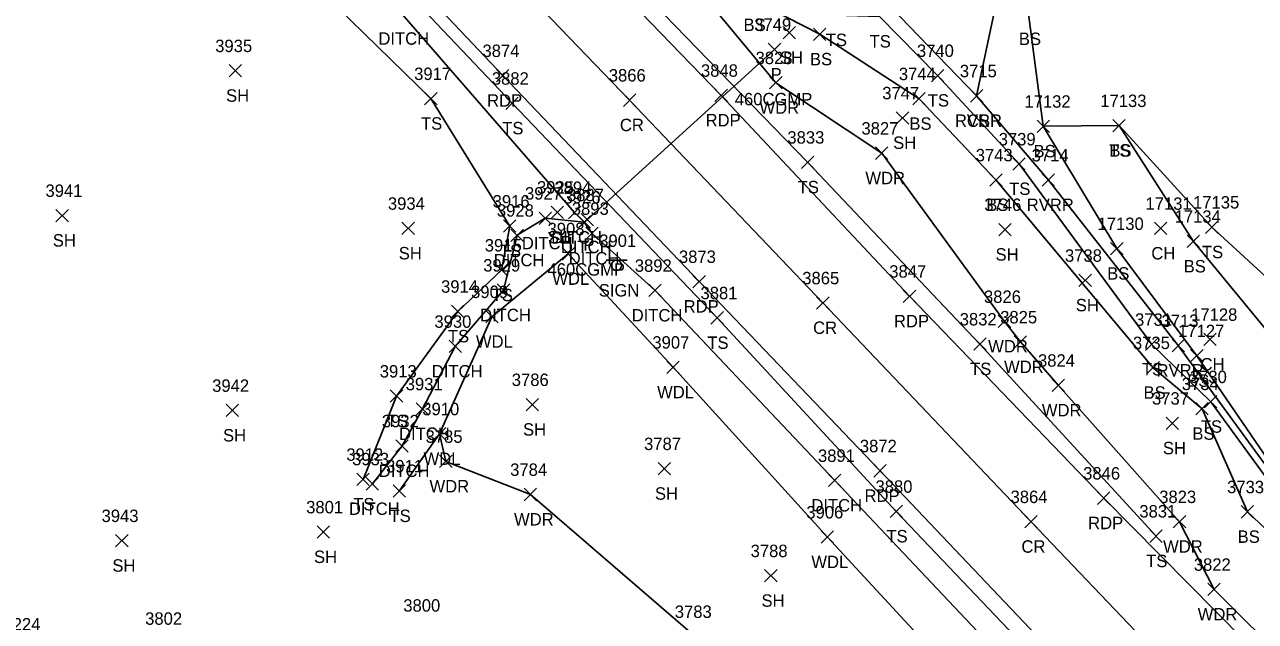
# Model space of a CAD drawing. Extents: x 1482574 to 1485769, y 580696 to 595649.
# Drawn here: x 1483800.8 to 1483999, y 583146.5 to 583242.6 of the extents above; entities that cross this region are included whole.
import ezdxf

# ---------------------------------------------------------------- set-up
doc = ezdxf.new("R2010")
doc.units = 0
for name, color, linetype in [('D_A', 7, 'Continuous'), ('D_C', 7, 'Continuous'), ('D_I', 7, 'Continuous'), ('D_TIC', 7, 'Continuous'), ('DCP', 7, 'Continuous'), ('DD', 7, 'Continuous'), ('L_A', 7, 'Continuous'), ('L_I', 7, 'Continuous'), ('L_TIC', 7, 'Continuous'), ('LAWA', 7, 'Continuous'), ('LAWE', 7, 'Continuous'), ('LELB', 7, 'Continuous'), ('P_A', 7, 'Continuous'), ('P_I', 7, 'Continuous'), ('P_TIC', 7, 'Continuous'), ('PET', 7, 'Continuous'), ('PRC', 7, 'Continuous'), ('S_A', 7, 'Continuous'), ('S_I', 7, 'Continuous'), ('SSGN', 7, 'Continuous')]:
    doc.layers.add(name, color=color, linetype=linetype)

msp = doc.modelspace()

# ---------------------------------------------------------------- linework, layer by layer
at = {"layer": 'D_TIC'}
for points in [[(1483920.54, 583237.63), (1483922.54, 583239.63)], [(1483922.54, 583237.63), (1483920.54, 583239.63)], [(1483888.35, 583211.36), (1483890.34, 583213.36)], [(1483890.34, 583211.36), (1483888.35, 583213.36)], [(1483883.62, 583210.44), (1483885.62, 583212.43)], [(1483885.62, 583210.44), (1483883.62, 583212.43)], [(1483889.9, 583209.82), (1483891.9, 583211.82)], [(1483891.9, 583209.82), (1483889.9, 583211.82)], [(1483890.38, 583210.19), (1483892.38, 583212.19)], [(1483892.38, 583210.19), (1483890.38, 583212.19)], [(1483879.09, 583207.7), (1483881.09, 583209.7)], [(1483881.09, 583207.7), (1483879.09, 583209.7)], [(1483891.16, 583207.99), (1483893.16, 583209.99)], [(1483893.16, 583207.99), (1483891.16, 583209.99)], [(1483876.9, 583198.85), (1483878.9, 583200.85)], [(1483878.9, 583198.85), (1483876.9, 583200.85)], [(1483901.3, 583198.81), (1483903.3, 583200.81)], [(1483903.3, 583198.81), (1483901.3, 583200.81)], [(1483869.12, 583189.79), (1483871.12, 583191.79)], [(1483871.12, 583189.79), (1483869.12, 583191.79)], [(1483863.85, 583179.72), (1483865.85, 583181.72)], [(1483865.85, 583179.72), (1483863.85, 583181.72)], [(1483860.57, 583173.75), (1483862.57, 583175.75)], [(1483862.57, 583173.75), (1483860.57, 583175.75)], [(1483855.78, 583167.64), (1483857.78, 583169.64)], [(1483857.78, 583167.64), (1483855.78, 583169.64)], [(1483930.23, 583168.19), (1483932.23, 583170.18)], [(1483932.23, 583168.19), (1483930.23, 583170.18)]]:
    msp.add_lwpolyline(points, dxfattribs=at)
at = {"layer": 'DCP'}
msp.add_lwpolyline([(1483921.54, 583238.63), (1483891.38, 583211.19)], dxfattribs=at)
at = {"layer": 'DD'}
for points in [[(1483889.34, 583212.36), (1483861.51, 583244.4), (1483828.99, 583278.67), (1483799.22, 583309.42), (1483768.46, 583340.19), (1483754.53, 583355.76)], [(1483890.9, 583210.82), (1483884.62, 583211.44), (1483880.09, 583208.7), (1483877.9, 583199.85), (1483870.12, 583190.79), (1483864.85, 583180.72), (1483861.57, 583174.75), (1483856.78, 583168.64)], [(1483889.34, 583212.36), (1483890.9, 583210.82)], [(1483892.16, 583208.99), (1483890.9, 583210.82)], [(1483993.98, 583105), (1483962.45, 583136.17), (1483931.23, 583169.19), (1483902.3, 583199.81), (1483892.16, 583208.99)]]:
    msp.add_lwpolyline(points, dxfattribs=at)
at = {"layer": 'L_TIC'}
for points in [[(1483922.92, 583240.32), (1483924.92, 583242.32)], [(1483924.92, 583240.32), (1483922.92, 583242.32)], [(1483927.81, 583240.08), (1483929.81, 583242.08)], [(1483929.81, 583240.08), (1483927.81, 583242.08)], [(1483833.73, 583234.22), (1483835.73, 583236.21)], [(1483835.73, 583234.22), (1483833.73, 583236.21)], [(1483946.81, 583233.43), (1483948.81, 583235.43)], [(1483948.81, 583233.43), (1483946.81, 583235.43)], [(1483920.75, 583232.27), (1483922.75, 583234.27)], [(1483922.75, 583232.27), (1483920.75, 583234.27)], [(1483865.2, 583229.71), (1483867.2, 583231.71)], [(1483867.2, 583229.71), (1483865.2, 583231.71)], [(1483878.28, 583228.97), (1483880.28, 583230.96)], [(1483880.28, 583228.97), (1483878.28, 583230.96)], [(1483943.82, 583229.69), (1483945.82, 583231.69)], [(1483945.82, 583229.69), (1483943.82, 583231.69)], [(1483953.08, 583230.16), (1483955.08, 583232.16)], [(1483955.08, 583230.16), (1483953.08, 583232.16)], [(1483953.08, 583230.16), (1483955.08, 583232.16)], [(1483955.08, 583230.16), (1483953.08, 583232.16)], [(1483941.15, 583226.61), (1483943.15, 583228.61)], [(1483943.15, 583226.61), (1483941.15, 583228.61)], [(1483963.81, 583225.25), (1483965.81, 583227.25)], [(1483965.81, 583225.25), (1483963.81, 583227.25)], [(1483963.81, 583225.25), (1483965.81, 583227.25)], [(1483965.81, 583225.25), (1483963.81, 583227.25)], [(1483976.02, 583225.36), (1483978.02, 583227.36)], [(1483978.02, 583225.36), (1483976.02, 583227.36)], [(1483976.02, 583225.36), (1483978.02, 583227.36)], [(1483978.02, 583225.36), (1483976.02, 583227.36)], [(1483937.8, 583220.92), (1483939.8, 583222.92)], [(1483939.8, 583220.92), (1483937.8, 583222.92)], [(1483925.87, 583219.46), (1483927.87, 583221.46)], [(1483927.87, 583219.46), (1483925.87, 583221.46)], [(1483959.91, 583219.19), (1483961.91, 583221.18)], [(1483961.91, 583219.19), (1483959.91, 583221.18)], [(1483956.2, 583216.61), (1483958.2, 583218.61)], [(1483958.2, 583216.61), (1483956.2, 583218.61)], [(1483964.64, 583216.6), (1483966.64, 583218.6)], [(1483966.64, 583216.6), (1483964.64, 583218.6)], [(1483805.83, 583210.88), (1483807.83, 583212.87)], [(1483807.83, 583210.88), (1483805.83, 583212.87)], [(1483885.55, 583211.41), (1483887.55, 583213.41)], [(1483887.55, 583211.41), (1483885.55, 583213.41)], [(1483861.54, 583208.82), (1483863.54, 583210.81)], [(1483863.54, 583208.82), (1483861.54, 583210.81)], [(1483877.9, 583209.18), (1483879.9, 583211.17)], [(1483879.9, 583209.18), (1483877.9, 583211.17)], [(1483982.73, 583208.8), (1483984.73, 583210.8)], [(1483984.73, 583208.8), (1483982.73, 583210.8)], [(1483990.96, 583209), (1483992.96, 583211)], [(1483992.96, 583209), (1483990.96, 583211)], [(1483957.64, 583208.61), (1483959.64, 583210.61)], [(1483959.64, 583208.61), (1483957.64, 583210.61)], [(1483987.99, 583206.71), (1483989.99, 583208.71)], [(1483989.99, 583206.71), (1483987.99, 583208.71)], [(1483975.67, 583205.55), (1483977.67, 583207.55)], [(1483977.67, 583205.55), (1483975.67, 583207.55)], [(1483887.33, 583204.71), (1483889.33, 583206.71)], [(1483889.33, 583204.71), (1483887.33, 583206.71)], [(1483876.58, 583202.08), (1483878.58, 583204.08)], [(1483878.58, 583202.08), (1483876.58, 583204.08)], [(1483970.57, 583200.44), (1483972.57, 583202.43)], [(1483972.57, 583200.44), (1483970.57, 583202.43)], [(1483869.53, 583195.44), (1483871.53, 583197.44)], [(1483871.53, 583195.44), (1483869.53, 583197.44)], [(1483875.03, 583194.58), (1483877.03, 583196.58)], [(1483877.03, 583194.58), (1483875.03, 583196.58)], [(1483911.31, 583194.39), (1483913.31, 583196.39)], [(1483913.31, 583194.39), (1483911.31, 583196.39)], [(1483957.58, 583193.81), (1483959.58, 583195.8)], [(1483959.58, 583193.81), (1483957.58, 583195.8)], [(1483990.66, 583190.91), (1483992.66, 583192.91)], [(1483992.66, 583190.91), (1483990.66, 583192.91)], [(1483953.62, 583190.17), (1483955.62, 583192.17)], [(1483955.62, 583190.17), (1483953.62, 583192.17)], [(1483960.14, 583190.5), (1483962.14, 583192.5)], [(1483962.14, 583190.5), (1483960.14, 583192.5)], [(1483981.29, 583190.11), (1483983.29, 583192.11)], [(1483983.29, 583190.11), (1483981.29, 583192.11)], [(1483985.55, 583189.93), (1483987.55, 583191.93)], [(1483987.55, 583189.93), (1483985.55, 583191.93)], [(1483988.55, 583188.28), (1483990.55, 583190.28)], [(1483990.55, 583188.28), (1483988.55, 583190.28)], [(1483904.21, 583186.43), (1483906.21, 583188.43)], [(1483906.21, 583186.43), (1483904.21, 583188.43)], [(1483981.52, 583186.36), (1483983.52, 583188.36)], [(1483983.52, 583186.36), (1483981.52, 583188.36)], [(1483966.23, 583183.52), (1483968.23, 583185.52)], [(1483968.23, 583183.52), (1483966.23, 583185.52)], [(1483859.67, 583181.78), (1483861.67, 583183.78)], [(1483861.67, 583181.78), (1483859.67, 583183.78)], [(1483833.24, 583179.47), (1483835.24, 583181.47)], [(1483835.24, 583179.47), (1483833.24, 583181.47)], [(1483881.55, 583180.41), (1483883.55, 583182.41)], [(1483883.55, 583180.41), (1483881.55, 583182.41)], [(1483989.38, 583179.75), (1483991.37, 583181.75)], [(1483991.37, 583179.75), (1483989.38, 583181.75)], [(1483990.78, 583180.88), (1483992.78, 583182.88)], [(1483992.78, 583180.88), (1483990.78, 583182.88)], [(1483984.59, 583177.41), (1483986.59, 583179.41)], [(1483986.59, 583177.41), (1483984.59, 583179.41)], [(1483866.6, 583175.7), (1483868.6, 583177.7)], [(1483868.6, 583175.7), (1483866.6, 583177.7)], [(1483867.61, 583171.26), (1483869.61, 583173.26)], [(1483869.61, 583171.26), (1483867.61, 583173.26)], [(1483902.79, 583170.09), (1483904.79, 583172.09)], [(1483904.79, 583170.09), (1483902.79, 583172.09)], [(1483854.28, 583168.36), (1483856.28, 583170.36)], [(1483856.28, 583168.36), (1483854.28, 583170.36)], [(1483860.12, 583166.49), (1483862.12, 583168.49)], [(1483862.12, 583166.49), (1483860.12, 583168.49)], [(1483881.23, 583165.93), (1483883.23, 583167.93)], [(1483883.23, 583165.93), (1483881.23, 583167.93)], [(1483940.15, 583163.21), (1483942.15, 583165.21)], [(1483942.15, 583163.21), (1483940.15, 583165.21)], [(1483996.68, 583163.14), (1483998.68, 583165.14)], [(1483998.68, 583163.14), (1483996.68, 583165.14)], [(1483985.75, 583161.55), (1483987.75, 583163.55)], [(1483987.75, 583161.55), (1483985.75, 583163.55)], [(1483847.9, 583159.89), (1483849.9, 583161.89)], [(1483849.9, 583159.89), (1483847.9, 583161.89)], [(1483981.98, 583159.22), (1483983.98, 583161.22)], [(1483983.98, 583159.22), (1483981.98, 583161.22)], [(1483815.43, 583158.49), (1483817.43, 583160.49)], [(1483817.43, 583158.49), (1483815.43, 583160.49)], [(1483929.05, 583159.07), (1483931.05, 583161.07)], [(1483931.05, 583159.07), (1483929.05, 583161.07)], [(1483919.95, 583152.84), (1483921.95, 583154.84)], [(1483921.95, 583152.84), (1483919.95, 583154.84)], [(1483991.32, 583150.64), (1483993.32, 583152.64)], [(1483993.32, 583150.64), (1483991.32, 583152.64)]]:
    msp.add_lwpolyline(points, dxfattribs=at)
at = {"layer": 'LAWA'}
for points in [[(1484017, 583127.07), (1483992.32, 583151.64), (1483986.75, 583162.55), (1483967.23, 583184.52), (1483961.14, 583191.5), (1483958.58, 583194.81), (1483938.8, 583221.92), (1483921.75, 583233.27), (1483898.52, 583261.31), (1483880.67, 583282.01), (1483878.22, 583292.39), (1483867.31, 583307.12), (1483858.51, 583327.08), (1483839.59, 583353.88), (1483824.82, 583372.64), (1483793.64, 583424.35), (1483780.64, 583444.54)], [(1483996.36, 583091.96), (1483958.22, 583129.6), (1483930.05, 583160.07), (1483905.21, 583187.43), (1483888.33, 583205.71), (1483876.03, 583195.58), (1483867.6, 583176.7)], [(1483867.6, 583176.7), (1483868.61, 583172.26)], [(1484030.1, 582876.48), (1484068.82, 582874.52), (1484105.76, 582889.47), (1484105.57, 582918.95), (1484081.28, 582949.76), (1484062.23, 582972.71), (1484033.59, 583003.27), (1484005.46, 583038.35), (1483989.3, 583058.08), (1483962.79, 583084.49), (1483933.09, 583114.83), (1483908.74, 583144.04), (1483882.23, 583166.93), (1483868.61, 583172.26)]]:
    msp.add_lwpolyline(points, dxfattribs=at)
at = {"layer": 'LAWE'}
for points in [[(1483958.6, 583252.46), (1483954.08, 583231.16)], [(1484186.34, 583000.76), (1484167.74, 583013.09), (1484140.65, 583033.8), (1484132.15, 583041.83), (1484121.17, 583053.86), (1484109.84, 583058.86), (1484101.22, 583071.6), (1484089.05, 583076.42), (1484076.84, 583092.68), (1484065.59, 583103.34), (1484051.02, 583117.19), (1484033.46, 583132.09), (1484003.39, 583167.86), (1483986.55, 583190.93), (1483965.64, 583217.6), (1483954.08, 583231.16)]]:
    msp.add_lwpolyline(points, dxfattribs=at)
at = {"layer": 'LELB'}
for points in [[(1484134.32, 583041.83), (1484124.78, 583054.91), (1484117.02, 583058.63), (1484101.02, 583072.3), (1484085.52, 583086.06), (1484074.21, 583096.81), (1484059.27, 583112.71), (1484034.01, 583132.93), (1484019.38, 583154.26), (1484003.66, 583168.66), (1483989.55, 583189.28), (1483976.67, 583206.55), (1483964.81, 583226.25), (1483962.44, 583244.35), (1483964.82, 583257.93), (1483978.41, 583277.75), (1484007.1, 583307.94), (1484038.55, 583320.82), (1484060.82, 583355.47), (1484075.41, 583386.22)], [(1483964.81, 583226.25), (1483977.02, 583226.36), (1483988.99, 583207.71), (1484008.76, 583183.69), (1484015.75, 583182.85), (1484021.37, 583205.9), (1484030.56, 583228.26), (1484044.05, 583246.92), (1484062.7, 583273.45), (1484077.46, 583309.06), (1484081.64, 583346.59), (1484093.77, 583376.99)], [(1483977.02, 583226.36), (1483991.96, 583210), (1484012.43, 583191.18), (1484017.11, 583206.09), (1484020.76, 583232.59), (1484040.77, 583248.79), (1484056.48, 583276.95), (1484070.6, 583311.49), (1484079.1, 583347.48), (1484090.87, 583376.77)], [(1484007.99, 583094.45), (1483976.24, 583127.28), (1483941.15, 583164.21), (1483912.31, 583195.39), (1483879.28, 583229.96), (1483847.95, 583263.09), (1483816.12, 583296.23), (1483784.28, 583329.27), (1483758.86, 583355.95)], [(1483855.28, 583169.36), (1483860.67, 583182.78), (1483870.53, 583196.44), (1483877.58, 583203.08), (1483878.9, 583210.18), (1483866.2, 583230.71), (1483836.1, 583260.16), (1483811.25, 583286.41), (1483789.26, 583307.92), (1483773.67, 583327.13), (1483749.83, 583351.67)], [(1484017.45, 583150.68), (1484002.85, 583166.73), (1483991.78, 583181.88), (1483982.29, 583191.11), (1483960.91, 583220.19), (1483947.81, 583234.43), (1483938.44, 583243.95), (1483931.38, 583244.18), (1483920.62, 583250.85), (1483908.15, 583269.18), (1483901.72, 583283.67), (1483890.61, 583303.06), (1483888.74, 583306.39), (1483879.88, 583327.09)], [(1484014.11, 583148.62), (1483997.68, 583164.14), (1483990.38, 583180.75), (1483982.52, 583187.36), (1483957.2, 583217.61), (1483944.82, 583230.69), (1483928.81, 583241.08), (1483918.11, 583246.6), (1483906.81, 583264.23), (1483889.36, 583284.48), (1483880.94, 583299), (1483874.12, 583317.92)], [(1483982.98, 583160.22), (1483954.62, 583191.17), (1483926.86, 583220.46), (1483898.45, 583249.79), (1483874.37, 583276.55), (1483854.06, 583305.98)], [(1483954.08, 583231.16), (1483937.08, 583248.78), (1483933.27, 583251.91), (1483948.59, 583279.21)], [(1483861.12, 583167.49), (1483867.6, 583176.7)]]:
    msp.add_lwpolyline(points, dxfattribs=at)
at = {"layer": 'P_TIC'}
for points in [[(1483876.77, 583233.42), (1483878.77, 583235.42)], [(1483878.77, 583233.42), (1483876.77, 583235.42)], [(1483897.21, 583229.47), (1483899.21, 583231.47)], [(1483899.21, 583229.47), (1483897.21, 583231.47)], [(1483911.95, 583230.24), (1483913.95, 583232.24)], [(1483913.95, 583230.24), (1483911.95, 583232.24)], [(1483908.41, 583200.25), (1483910.41, 583202.24)], [(1483910.41, 583200.25), (1483908.41, 583202.24)], [(1483928.32, 583196.8), (1483930.32, 583198.8)], [(1483930.32, 583196.8), (1483928.32, 583198.8)], [(1483942.28, 583197.87), (1483944.28, 583199.87)], [(1483944.28, 583197.87), (1483942.28, 583199.87)], [(1483937.54, 583169.74), (1483939.54, 583171.74)], [(1483939.54, 583169.74), (1483937.54, 583171.74)], [(1483973.55, 583165.34), (1483975.55, 583167.34)], [(1483975.55, 583165.34), (1483973.55, 583167.34)], [(1483961.86, 583161.55), (1483963.86, 583163.55)], [(1483963.86, 583161.55), (1483961.86, 583163.55)]]:
    msp.add_lwpolyline(points, dxfattribs=at)
at = {"layer": 'PET'}
for points in [[(1484030.19, 583109.04), (1484001.78, 583138.81), (1483974.55, 583166.34), (1483943.28, 583198.87), (1483912.95, 583231.24), (1483885.43, 583259.71), (1483857.18, 583290.06), (1483825.06, 583324.4), (1483796.51, 583354.4)], [(1483995.68, 583110.56), (1483966.61, 583141.15), (1483938.54, 583170.74), (1483909.41, 583201.24), (1483877.77, 583234.42), (1483846.43, 583267.59), (1483814.82, 583300.92), (1483782.42, 583334.52)]]:
    msp.add_lwpolyline(points, dxfattribs=at)
at = {"layer": 'PRC'}
msp.add_lwpolyline([(1484022.3, 583100.04), (1483990.86, 583133.2), (1483962.86, 583162.55), (1483929.32, 583197.8), (1483898.21, 583230.47), (1483864.91, 583265.08), (1483836.8, 583294.4), (1483804.05, 583328.83), (1483747.31, 583388.01), (1483714.35, 583422.23), (1483688.92, 583448.43), (1483665.49, 583472.79), (1483644.72, 583494.27)], dxfattribs=at)
at = {"layer": 'SSGN'}
for p, q in [((1483894.45, 583204.68), (1483897.79, 583204.68)), ((1483896.1, 583203.85), (1483896.1, 583203.85))]:
    msp.add_line(p, q, dxfattribs=at)
msp.add_circle((1483896.1, 583203.85), 0.833, dxfattribs=at)

# ---------------------------------------------------------------- texts
at = {"layer": 'D_A'}
for s, p in [('DITCH', (1483857.75, 583239.4)), ('P', (1483920.91, 583233.63)), ('DITCH', (1483885.58, 583207.36)), ('DITCH', (1483880.85, 583206.44)), ('DITCH', (1483887.13, 583205.82)), ('P', (1483890.76, 583206.19)), ('DITCH', (1483876.32, 583203.7)), ('DITCH', (1483888.39, 583203.99)), ('DITCH', (1483874.13, 583194.85)), ('DITCH', (1483898.54, 583194.81)), ('DITCH', (1483866.35, 583185.79)), ('DITCH', (1483861.08, 583175.72)), ('DITCH', (1483857.81, 583169.75)), ('DITCH', (1483853.01, 583163.64)), ('DITCH', (1483927.47, 583164.19))]:
    msp.add_text(s, height=2, dxfattribs=at).set_placement(p)
at = {"layer": 'D_C'}
for p in [(1483915.14, 583229.63), (1483884.98, 583202.19)]:
    msp.add_text('460CGMP', height=2, dxfattribs=at).set_placement(p)
at = {"layer": 'D_I'}
for s, p in [('3749', (1483918.27, 583241.63)), ('3894', (1483886.09, 583215.36)), ('3927', (1483881.36, 583214.44)), ('3926', (1483887.58, 583213.82)), ('3887', (1483888.12, 583214.19)), ('3928', (1483876.83, 583211.7)), ('3893', (1483888.9, 583211.99)), ('3929', (1483874.63, 583202.85)), ('3892', (1483899.04, 583202.81)), ('3930', (1483866.77, 583193.79)), ('3931', (1483862.15, 583183.72)), ('3932', (1483858.31, 583177.75)), ('3933', (1483853.52, 583171.64)), ('3891', (1483928.54, 583172.18))]:
    msp.add_text(s, height=2, dxfattribs=at).set_placement(p)
at = {"layer": 'L_A'}
for s, p in [('BS', (1483916.55, 583241.6)), ('TS', (1483929.79, 583239.18)), ('TS', (1483936.85, 583238.95)), ('BS', (1483960.89, 583239.35)), ('SH', (1483922.41, 583236.32)), ('BS', (1483927.25, 583236.08)), ('SH', (1483833.22, 583230.21)), ('TS', (1483946.22, 583229.43)), ('WDR', (1483919.12, 583228.27)), ('TS', (1483864.61, 583225.71)), ('TS', (1483877.69, 583224.96)), ('BS', (1483943.26, 583225.69)), ('RVRR', (1483950.59, 583226.16)), ('CS', (1483952.52, 583226.16)), ('SH', (1483940.64, 583222.61)), ('BS', (1483963.25, 583221.25)), ('BS', (1483963.25, 583221.25)), ('TS', (1483975.43, 583221.36)), ('BS', (1483975.46, 583221.36)), ('WDR', (1483936.17, 583216.92)), ('TS', (1483925.27, 583215.46)), ('TS', (1483959.32, 583215.19)), ('BS', (1483955.64, 583212.61)), ('RVRR', (1483962.16, 583212.6)), ('SH', (1483805.32, 583206.88)), ('SH', (1483885.04, 583207.41)), ('SH', (1483861.03, 583204.81)), ('TS', (1483877.31, 583205.18)), ('CH', (1483982.22, 583204.8)), ('TS', (1483990.37, 583205)), ('SH', (1483957.13, 583204.61)), ('BS', (1483987.43, 583202.71)), ('BS', (1483975.11, 583201.55)), ('WDL', (1483885.75, 583200.71)), ('TS', (1483875.99, 583198.08)), ('SH', (1483970.06, 583196.44)), ('TS', (1483868.94, 583191.44)), ('WDL', (1483873.45, 583190.58)), ('TS', (1483910.72, 583190.39)), ('WDR', (1483955.94, 583189.81)), ('CH', (1483990.15, 583186.91)), ('TS', (1483953.03, 583186.17)), ('WDR', (1483958.5, 583186.5)), ('TS', (1483980.7, 583186.11)), ('RVRR', (1483983.06, 583185.93)), ('BS', (1483987.99, 583184.28)), ('WDL', (1483902.63, 583182.43)), ('BS', (1483980.96, 583182.36)), ('WDR', (1483964.59, 583179.52)), ('TS', (1483859.08, 583177.78)), ('SH', (1483832.73, 583175.47)), ('SH', (1483881.04, 583176.41)), ('BS', (1483988.82, 583175.75)), ('TS', (1483990.19, 583176.88)), ('SH', (1483984.08, 583173.41)), ('WDL', (1483865.02, 583171.7)), ('WDR', (1483865.98, 583167.26)), ('SH', (1483902.28, 583166.09)), ('TS', (1483853.69, 583164.36)), ('TS', (1483859.53, 583162.49)), ('WDR', (1483879.59, 583161.93)), ('TS', (1483939.56, 583159.21)), ('BS', (1483996.12, 583159.14)), ('WDR', (1483984.11, 583157.55)), ('SH', (1483847.38, 583155.89)), ('TS', (1483981.39, 583155.22)), ('SH', (1483814.91, 583154.49)), ('WDL', (1483927.47, 583155.07)), ('SH', (1483919.44, 583148.84)), ('WDR', (1483989.69, 583146.64))]:
    msp.add_text(s, height=2, dxfattribs=at).set_placement(p)
at = {"layer": 'L_I'}
for s, p in [('3935', (1483831.47, 583238.21)), ('3740', (1483944.47, 583237.43)), ('3828', (1483918.49, 583236.27)), ('3917', (1483863.51, 583233.71)), ('3882', (1483876.02, 583232.96)), ('3744', (1483941.56, 583233.69)), ('3715', (1483951.38, 583234.16)), ('3715', (1483951.38, 583234.16)), ('3747', (1483938.89, 583230.61)), ('17132', (1483961.79, 583229.25)), ('17132', (1483961.79, 583229.25)), ('17133', (1483974, 583229.36)), ('17133', (1483974, 583229.36)), ('3827', (1483935.54, 583224.92)), ('3833', (1483923.61, 583223.46)), ('3739', (1483957.64, 583223.18)), ('3743', (1483953.94, 583220.61)), ('3714', (1483962.95, 583220.6)), ('3941', (1483804.14, 583214.88)), ('3925', (1483883.29, 583215.41)), ('3934', (1483859.28, 583212.81)), ('3916', (1483876.15, 583213.17)), ('3746', (1483955.33, 583212.61)), ('17131', (1483981.28, 583212.8)), ('17135', (1483988.94, 583213)), ('17134', (1483985.97, 583210.71)), ('3908', (1483884.99, 583208.71)), ('17130', (1483973.56, 583209.55)), ('3915', (1483874.88, 583206.08)), ('3738', (1483968.31, 583204.43)), ('3914', (1483867.84, 583199.44)), ('3909', (1483872.68, 583198.58)), ('3881', (1483909.62, 583198.39)), ('3826', (1483955.27, 583197.8)), ('17128', (1483988.63, 583194.91)), ('3832', (1483951.36, 583194.17)), ('3825', (1483957.88, 583194.5)), ('3731', (1483979.6, 583194.11)), ('3713', (1483983.86, 583193.93)), ('17127', (1483986.53, 583192.28)), ('3907', (1483901.87, 583190.43)), ('3735', (1483979.26, 583190.36)), ('3824', (1483963.97, 583187.52)), ('3913', (1483857.97, 583185.78)), ('3730', (1483988.43, 583184.88)), ('3942', (1483830.98, 583183.47)), ('3786', (1483879.23, 583184.41)), ('3734', (1483987.12, 583183.75)), ('3737', (1483982.33, 583181.41)), ('3910', (1483864.82, 583179.7)), ('3785', (1483865.35, 583175.26)), ('3787', (1483900.53, 583174.09)), ('3912', (1483852.58, 583172.36)), ('3911', (1483858.99, 583170.49)), ('3784', (1483878.97, 583169.93)), ('3880', (1483937.8, 583167.21)), ('3733', (1483994.42, 583167.14)), ('3823', (1483983.49, 583165.55)), ('3801', (1483846.12, 583163.89)), ('3906', (1483926.66, 583163.07)), ('3831', (1483980.29, 583163.22)), ('3943', (1483813.17, 583162.49)), ('3788', (1483917.69, 583156.84)), ('3822', (1483989.06, 583154.64)), ('3800', (1483861.76, 583148.05)), ('3802', (1483820.19, 583145.94)), ('3783', (1483905.48, 583147.04)), ('11224', (1483795.89, 583145.02))]:
    msp.add_text(s, height=2, dxfattribs=at).set_placement(p)
at = {"layer": 'P_A'}
for s, p in [('RDP', (1483875.26, 583229.42)), ('CR', (1483896.64, 583225.47)), ('RDP', (1483910.44, 583226.24)), ('RDP', (1483906.9, 583196.24)), ('CR', (1483927.75, 583192.8)), ('RDP', (1483940.77, 583193.87)), ('RDP', (1483936.03, 583165.74)), ('RDP', (1483972.04, 583161.34)), ('CR', (1483961.3, 583157.55))]:
    msp.add_text(s, height=2, dxfattribs=at).set_placement(p)
at = {"layer": 'P_I'}
for s, p in [('3874', (1483874.51, 583237.42)), ('3866', (1483894.85, 583233.47)), ('3848', (1483909.69, 583234.24)), ('3873', (1483906.15, 583204.24)), ('3865', (1483926.01, 583200.8)), ('3847', (1483940.02, 583201.87)), ('3872', (1483935.28, 583173.74)), ('3846', (1483971.24, 583169.34)), ('3864', (1483959.55, 583165.55))]:
    msp.add_text(s, height=2, dxfattribs=at).set_placement(p)
at = {"layer": 'S_A'}
msp.add_text('SIGN', height=2, dxfattribs=at).set_placement((1483893.24, 583198.83))
at = {"layer": 'S_I'}
msp.add_text('3901', height=2, dxfattribs=at).set_placement((1483893.31, 583206.83))

doc.saveas('drawing.dxf')
